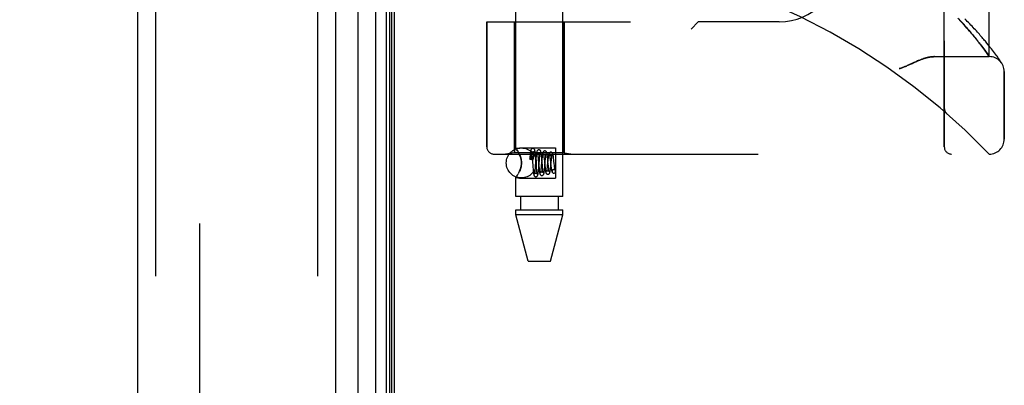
# Model space of a CAD drawing. Header units: inches. Extents: x 0 to 200, y 0 to 129.
# Tile 259 of 276: x 105.4 to 109.51, y 70.25 to 71.77. Entities that reach past the tile are written whole.
import ezdxf

# ---------------------------------------------------------------- set-up
doc = ezdxf.new("R2010")
doc.units = ezdxf.units.IN
doc.header["$LTSCALE"] = 11
doc.header["$MEASUREMENT"] = 0
doc.linetypes.add('HIDDEN', pattern=[0.2, 0.1, -0.1])
doc.layers.get('0').update_dxf_attribs({"linetype": 'CONTINUOUS'})
for name, color, linetype in [('DEFAULT_2', 8, 'HIDDEN'), ('DIMENSIONS', 7, 'CONTINUOUS'), ('LEFTHAND_DOOR_ASSEMBLY', 7, 'CONTINUOUS'), ('RIGHTHAND_DOOR_ASSEMBLY', 7, 'CONTINUOUS')]:
    doc.layers.add(name, color=color, linetype=linetype)
doc.styles.get("Standard").update_dxf_attribs({"font": 'arial.ttf'})
doc.dimstyles.new('DIMSTYLE_1', dxfattribs={"dimtxt": 0.882353, "dimasz": 1.176471, "dimexe": 0.09, "dimexo": 0.07, "dimgap": 0.0375, "dimtad": 0, "dimtih": 1, "dimtoh": 1, "dimzin": 4, "dimdsep": 46, "dimtxsty": 'Standard', "dimblk": '_FILLED', "dimblk1": '_FILLED', "dimblk2": '_FILLED', "dimcen": 0.09, "dimadec": 3, "dimazin": 1, "dimtfac": 1, "dimtdec": 3, "dimtofl": 0, "dimtmove": 0, "dimatfit": 3, "dimldrblk": '_FILLED', "dimfxl": 0, "dimtolj": 1, "dimtzin": 4, "dimarcsym": 0})

# ---------------------------------------------------------------- blocks, each defined once
blk = doc.blocks.new('_FILLED')
at = {"color": 0, "linetype": 'ByBlock'}
blk.add_solid([(0, 0), (-1, 0.2), (-1, -0.2)], dxfattribs=at)
blk = doc.blocks.new('*D12')
at = {"layer": 'DIMENSIONS', "color": 2, "linetype": 'Continuous'}
for p, q in [((106.2444, 94.1858), (101.7828, 94.1858)), ((102.8416, 94.1858), (102.8416, 65.0682)), ((102.8416, 34.1858), (102.8416, 63.3034)), ((106.2554, 34.1858), (101.7828, 34.1858))]:
    blk.add_line(p, q, dxfattribs=at)
at = {"layer": 'DIMENSIONS', "color": 2, "linetype": 'Continuous', "xscale": 1.1764705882, "yscale": 1.1764705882, "zscale": 1.1764705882}
for p, rotation in [((102.8416, 94.1858), 90), ((102.8416, 34.1858), 270)]:
    blk.add_blockref('_FILLED', p, dxfattribs=dict(at, rotation=rotation))
at = {"layer": 'DIMENSIONS', "color": 2, "linetype": 'Continuous', "insert": (102.8416, 64.627), "char_height": 0.88235, "width": 3.083315, "attachment_point": 2, "line_spacing_factor": 0.9}
blk.add_mtext('60.00', dxfattribs=at)

msp = doc.modelspace()

# ---------------------------------------------------------------- linework, layer by layer
at = {"color": 3, "linetype": 'Continuous'}
msp.add_line((106.9639, 34.2898), (106.9639, 94.0818), dxfattribs=at)
at = {"layer": 'DEFAULT_2', "color": 8, "linetype": 'HIDDEN'}
msp.add_line((106.1514, 92.9202), (106.1514, 35.4514), dxfattribs=at)
at = {"layer": 'LEFTHAND_DOOR_ASSEMBLY', "color": 8, "linetype": 'HIDDEN'}
for p, q in [((105.9689, 93.8008), (105.9689, 34.5708)), ((106.6439, 93.8008), (106.6439, 34.5708)), ((109.2554, 71.2396), (109.2554, 73.8821)), ((109.4429, 71.6158), (109.4429, 73.5058)), ((107.9179, 73.3608), (107.9179, 71.7608)), ((108.2304, 73.3608), (108.2304, 71.7608)), ((107.3492, 71.7608), (107.3492, 71.2396)), ((107.3492, 71.7608), (107.9479, 71.7608)), ((107.4649, 71.7608), (107.4649, 71.2148)), ((107.6709, 71.7608), (107.6709, 71.2148)), ((108.2304, 71.7608), (108.2004, 71.7308)), ((108.5679, 71.7608), (108.2304, 71.7608)), ((109.3188, 71.769), (109.3117, 71.7765)), ((109.3256, 71.7617), (109.3188, 71.769)), ((109.3321, 71.7547), (109.3256, 71.7617)), ((109.3383, 71.7479), (109.3321, 71.7547)), ((109.3442, 71.7412), (109.3383, 71.7479)), ((109.3499, 71.7348), (109.3442, 71.7412)), ((109.3554, 71.7286), (109.3499, 71.7348)), ((109.3606, 71.7226), (109.3554, 71.7286)), ((109.3656, 71.7167), (109.3606, 71.7226)), ((109.3704, 71.7111), (109.3656, 71.7167)), ((109.375, 71.7056), (109.3704, 71.7111)), ((109.3794, 71.7002), (109.375, 71.7056)), ((109.3836, 71.6951), (109.3794, 71.7002)), ((109.3877, 71.6901), (109.3836, 71.6951)), ((109.3971, 71.6782), (109.3935, 71.6828)), ((109.4006, 71.6737), (109.3971, 71.6782)), ((109.4329, 71.6721), (109.4266, 71.6797)), ((109.404, 71.6694), (109.4006, 71.6737)), ((109.4073, 71.6652), (109.404, 71.6694)), ((109.4119, 71.6591), (109.4073, 71.6652)), ((109.4162, 71.6534), (109.4119, 71.6591)), ((109.4202, 71.6479), (109.4162, 71.6534)), ((109.4239, 71.6428), (109.4202, 71.6479)), ((109.4274, 71.638), (109.4239, 71.6428)), ((109.4306, 71.6335), (109.4274, 71.638)), ((109.4388, 71.6648), (109.4329, 71.6721)), ((109.4519, 71.6483), (109.4469, 71.6546)), ((109.4565, 71.6422), (109.4519, 71.6483)), ((109.4608, 71.6366), (109.4565, 71.6422)), ((109.4648, 71.6312), (109.4608, 71.6366)), ((109.2149, 71.6158), (109.4429, 71.6158)), ((109.4335, 71.6294), (109.4306, 71.6335)), ((109.4368, 71.6247), (109.4335, 71.6294)), ((109.4394, 71.6209), (109.4368, 71.6247)), ((109.4685, 71.6262), (109.4648, 71.6312)), ((109.4719, 71.6216), (109.4685, 71.6262)), ((109.475, 71.6172), (109.4719, 71.6216)), ((109.4778, 71.6132), (109.475, 71.6172)), ((109.4804, 71.6095), (109.4778, 71.6132)), ((109.4828, 71.6061), (109.4804, 71.6095)), ((109.4849, 71.603), (109.4828, 71.6061)), ((109.4877, 71.599), (109.4849, 71.603)), ((109.49, 71.5955), (109.4877, 71.599)), ((109.4924, 71.5919), (109.49, 71.5955)), ((109.4944, 71.5889), (109.4924, 71.5919)), ((109.5054, 71.2721), (109.5054, 71.5533)), ((109.2554, 71.4009), (109.2554, 71.3963)), ((109.2655, 71.3784), (109.2657, 71.3782)), ((107.3792, 71.2096), (109.4429, 71.2096)), ((107.4649, 71.2148), (107.4274, 71.2096)), ((107.6709, 71.2148), (107.4649, 71.2148)), ((107.6709, 71.2148), (107.7084, 71.2096))]:
    msp.add_line(p, q, dxfattribs=at)
for points in [[(109.4266, 71.6797), (109.4233, 71.6836), (109.42, 71.6876), (109.4165, 71.6917), (109.4129, 71.6959), (109.4092, 71.7002), (109.4054, 71.7046), (109.4015, 71.709), (109.3975, 71.7135), (109.3933, 71.7181), (109.3891, 71.7228), (109.3848, 71.7275), (109.3803, 71.7324), (109.3758, 71.7373), (109.3711, 71.7423), (109.3663, 71.7473), (109.3614, 71.7525), (109.3564, 71.7577), (109.3513, 71.7629), (109.346, 71.7682), (109.3407, 71.7736)], [(109.3935, 71.6828), (109.3916, 71.6852), (109.3877, 71.6901)], [(109.4469, 71.6546), (109.4443, 71.6579), (109.4388, 71.6648)], [(109.2149, 71.6158), (109.2133, 71.6158), (109.2117, 71.6158), (109.2101, 71.6157), (109.2084, 71.6156), (109.2067, 71.6155), (109.205, 71.6153), (109.2032, 71.6152), (109.2014, 71.6149), (109.1995, 71.6147), (109.1976, 71.6144), (109.1957, 71.6141), (109.1938, 71.6138), (109.1918, 71.6134), (109.1897, 71.613), (109.1877, 71.6126), (109.1855, 71.6121), (109.1834, 71.6116), (109.1811, 71.611), (109.1789, 71.6104), (109.1765, 71.6097), (109.1742, 71.6091), (109.1717, 71.6083), (109.1692, 71.6075), (109.1667, 71.6067), (109.1641, 71.6058), (109.1614, 71.6048), (109.1586, 71.6038), (109.1557, 71.6027), (109.1528, 71.6016), (109.1498, 71.6004), (109.1467, 71.5991), (109.1434, 71.5978), (109.1401, 71.5963), (109.1366, 71.5948), (109.1329, 71.5932), (109.1291, 71.5915), (109.1251, 71.5896), (109.1081, 71.5817)], [(109.4429, 71.6158), (109.4429, 71.6158), (109.4394, 71.6209)], [(109.1081, 71.5817), (109.1042, 71.5799), (109.1006, 71.5783), (109.0972, 71.5767), (109.094, 71.5753), (109.091, 71.5741), (109.0882, 71.5729), (109.0856, 71.5718), (109.0831, 71.5709), (109.0807, 71.57), (109.0785, 71.5692), (109.0763, 71.5684), (109.0741, 71.5677), (109.072, 71.567), (109.07, 71.5664), (109.0679, 71.5658)], [(109.4954, 71.5873), (109.4954, 71.5873), (109.4944, 71.5889)], [(109.2554, 71.4006), (109.2554, 71.4002), (109.2554, 71.3996), (109.2555, 71.399), (109.2555, 71.3984), (109.2556, 71.3978), (109.2556, 71.3972), (109.2557, 71.3966), (109.2558, 71.3959), (109.2559, 71.3953), (109.2561, 71.3947), (109.2562, 71.3941), (109.2563, 71.3935), (109.2565, 71.3929), (109.2566, 71.3924), (109.2568, 71.3918), (109.257, 71.3912), (109.2572, 71.3906), (109.2574, 71.3901)], [(109.2574, 71.3901), (109.2577, 71.3895), (109.2579, 71.3889), (109.2582, 71.3883), (109.2584, 71.3878), (109.2587, 71.3872), (109.259, 71.3867), (109.2593, 71.3861), (109.2596, 71.3856), (109.2599, 71.3851), (109.2602, 71.3846), (109.2606, 71.384), (109.2609, 71.3835), (109.2613, 71.3831), (109.2616, 71.3826)], [(109.2657, 71.3782), (109.2655, 71.3784), (109.2653, 71.3786), (109.265, 71.3788), (109.2648, 71.3791), (109.2646, 71.3793), (109.2644, 71.3795), (109.2642, 71.3797), (109.2639, 71.3799), (109.2637, 71.3801), (109.2635, 71.3803), (109.2633, 71.3806), (109.2631, 71.3808), (109.2629, 71.381), (109.2627, 71.3812), (109.2626, 71.3814), (109.2624, 71.3817), (109.2622, 71.3819), (109.262, 71.3821), (109.2618, 71.3823), (109.2616, 71.3826)]]:
    msp.add_lwpolyline(points, dxfattribs=at)
for centre, radius, start, end in [((107.4429, 69.2857), 2.7751, 43.8884, 90), ((108.5679, 72.0108), 0.25, 270, 360), ((109.4429, 71.5533), 0.0625, 0, 90), ((109.4429, 71.2721), 0.0625, 270, 360), ((107.3792, 71.2396), 0.03, 180, 270), ((109.2854, 71.2396), 0.03, 180, 270)]:
    msp.add_arc(centre, radius, start, end, dxfattribs=at)
at = {"layer": 'RIGHTHAND_DOOR_ASSEMBLY', "color": 7, "linetype": 'Continuous'}
for p, q in [((106.8862, 34.5204), (106.8862, 93.8512)), ((106.9296, 93.8422), (106.9296, 34.5294)), ((106.9433, 93.8355), (106.9433, 34.5361)), ((106.952, 93.8331), (106.952, 34.5385)), ((106.811, 93.8228), (106.811, 34.5488))]:
    msp.add_line(p, q, dxfattribs=at)
at = {"layer": 'RIGHTHAND_DOOR_ASSEMBLY', "color": 3, "linetype": 'Continuous'}
for p, q in [((105.8939, 93.8008), (105.8939, 34.5708)), ((106.7189, 93.8008), (106.7189, 34.5708))]:
    msp.add_line(p, q, dxfattribs=at)
at = {"layer": 'RIGHTHAND_DOOR_ASSEMBLY', "color": 8, "linetype": 'HIDDEN'}
for p, q in [((105.9689, 93.8008), (105.9689, 34.5708)), ((106.6439, 93.8008), (106.6439, 34.5708)), ((107.4699, 71.2343), (107.4699, 73.8808)), ((107.6659, 71.0328), (107.6659, 73.8808)), ((109.2554, 73.8821), (109.2554, 71.2396)), ((109.4429, 73.5058), (109.4429, 71.6158)), ((107.9179, 73.3608), (107.9179, 71.7608)), ((108.2304, 73.3608), (108.2304, 71.7608)), ((107.3492, 71.2396), (107.3492, 71.7608)), ((107.3492, 71.7608), (107.9479, 71.7608)), ((107.4649, 71.2148), (107.4649, 71.7608)), ((107.6709, 71.2148), (107.6709, 71.7608)), ((108.2004, 71.7308), (108.2304, 71.7608)), ((108.5679, 71.7608), (108.2304, 71.7608)), ((109.3151, 71.7729), (109.3221, 71.7655)), ((109.3221, 71.7655), (109.3288, 71.7583)), ((109.3288, 71.7583), (109.3351, 71.7514)), ((109.3351, 71.7514), (109.3412, 71.7446)), ((109.3412, 71.7446), (109.347, 71.7381)), ((109.347, 71.7381), (109.3526, 71.7318)), ((109.3526, 71.7318), (109.3579, 71.7257)), ((109.3579, 71.7257), (109.3631, 71.7197)), ((109.3631, 71.7197), (109.368, 71.7139)), ((109.368, 71.7139), (109.3727, 71.7084)), ((109.3727, 71.7084), (109.3772, 71.7029)), ((109.3772, 71.7029), (109.3815, 71.6977)), ((109.3815, 71.6977), (109.3857, 71.6926)), ((109.3857, 71.6926), (109.3896, 71.6877)), ((109.3896, 71.6877), (109.3935, 71.6829)), ((109.3935, 71.6829), (109.3971, 71.6782)), ((109.3971, 71.6782), (109.4006, 71.6737)), ((109.4329, 71.6721), (109.4266, 71.6797)), ((109.4006, 71.6737), (109.404, 71.6694)), ((109.404, 71.6694), (109.4073, 71.6652)), ((109.4073, 71.6652), (109.4119, 71.6591)), ((109.4119, 71.6591), (109.4162, 71.6534)), ((109.4162, 71.6534), (109.4202, 71.6479)), ((109.4202, 71.6479), (109.4239, 71.6428)), ((109.4239, 71.6428), (109.4274, 71.638)), ((109.4274, 71.638), (109.4306, 71.6335)), ((109.4388, 71.6648), (109.4329, 71.6721)), ((109.4519, 71.6482), (109.4469, 71.6546)), ((109.4565, 71.6422), (109.4519, 71.6482)), ((109.4608, 71.6366), (109.4565, 71.6422)), ((109.4648, 71.6312), (109.4608, 71.6366)), ((109.2149, 71.6158), (109.4429, 71.6158)), ((109.4306, 71.6335), (109.4335, 71.6294)), ((109.4685, 71.6262), (109.4648, 71.6312)), ((109.4719, 71.6215), (109.4685, 71.6262)), ((109.475, 71.6172), (109.4719, 71.6215)), ((109.4778, 71.6132), (109.475, 71.6172)), ((109.4804, 71.6095), (109.4778, 71.6132)), ((109.4828, 71.6061), (109.4804, 71.6095)), ((109.4849, 71.603), (109.4828, 71.6061)), ((109.4877, 71.599), (109.4849, 71.603)), ((109.49, 71.5955), (109.4877, 71.599)), ((109.4924, 71.5919), (109.49, 71.5955)), ((109.4944, 71.5889), (109.4924, 71.5919)), ((109.4944, 71.5889), (109.4957, 71.5868)), ((109.4954, 71.5873), (109.4953, 71.5874)), ((109.4957, 71.5868), (109.4954, 71.5873)), ((109.5054, 71.5533), (109.5054, 71.2721)), ((109.2554, 71.4009), (109.2554, 71.3963)), ((109.2655, 71.3784), (109.2657, 71.3782)), ((107.4699, 71.2343), (107.4859, 71.2363)), ((107.4699, 71.2343), (107.4703, 71.2338)), ((107.4774, 71.2234), (107.4748, 71.2273)), ((107.4859, 71.2363), (107.6359, 71.2363)), ((107.6359, 71.2363), (107.6359, 71.1093)), ((107.3792, 71.2096), (109.4429, 71.2096)), ((107.4649, 71.2148), (107.4274, 71.2096)), ((107.6709, 71.2148), (107.4649, 71.2148)), ((107.4859, 71.2067), (107.4831, 71.2131)), ((107.5291, 71.1975), (107.5285, 71.1894)), ((107.5288, 71.1886), (107.5291, 71.1913)), ((107.5296, 71.2026), (107.5291, 71.1975)), ((107.5291, 71.1913), (107.5294, 71.1938)), ((107.5294, 71.1938), (107.5296, 71.1959)), ((107.5296, 71.1959), (107.5298, 71.1979)), ((107.5298, 71.1979), (107.5301, 71.1996)), ((107.5301, 71.1996), (107.5303, 71.2011)), ((107.5349, 71.2077), (107.535, 71.2072)), ((107.535, 71.2072), (107.535, 71.2066)), ((107.535, 71.2066), (107.535, 71.2059)), ((107.535, 71.2059), (107.5351, 71.2052)), ((107.5351, 71.2052), (107.5351, 71.2043)), ((107.5351, 71.2043), (107.5351, 71.2034)), ((107.5351, 71.2034), (107.5352, 71.2024)), ((107.5352, 71.2024), (107.5352, 71.2012)), ((107.5352, 71.2012), (107.5352, 71.1999)), ((107.5352, 71.1999), (107.5352, 71.1984)), ((107.5352, 71.1984), (107.5352, 71.1959)), ((107.5352, 71.1959), (107.5352, 71.193)), ((107.5352, 71.193), (107.5352, 71.1896)), ((107.5352, 71.1896), (107.5352, 71.187)), ((107.5359, 71.187), (107.5352, 71.187)), ((107.5368, 71.2075), (107.5372, 71.2036)), ((107.5372, 71.2036), (107.5376, 71.1993)), ((107.5376, 71.1993), (107.5382, 71.1922)), ((107.5382, 71.1922), (107.539, 71.1814)), ((107.5434, 71.1893), (107.5438, 71.1947)), ((107.5438, 71.1947), (107.5442, 71.199)), ((107.5442, 71.199), (107.5446, 71.2031)), ((107.5534, 71.1873), (107.5512, 71.1609)), ((107.5523, 71.2015), (107.5518, 71.2067)), ((107.5528, 71.196), (107.5523, 71.2015)), ((107.5535, 71.1873), (107.5528, 71.196)), ((107.5539, 71.193), (107.5534, 71.1873)), ((107.5551, 71.1668), (107.5535, 71.1873)), ((107.5619, 71.203), (107.5623, 71.1991)), ((107.5623, 71.1991), (107.5627, 71.1949)), ((107.5627, 71.1949), (107.5634, 71.1878)), ((107.5658, 71.156), (107.5681, 71.1843)), ((107.5681, 71.1843), (107.5688, 71.1917)), ((107.5688, 71.1917), (107.5692, 71.1963)), ((107.5783, 71.1845), (107.5761, 71.1607)), ((107.5774, 71.1977), (107.5769, 71.2028)), ((107.5779, 71.1922), (107.5774, 71.1977)), ((107.579, 71.1809), (107.5779, 71.1922)), ((107.5789, 71.1905), (107.5783, 71.1845)), ((107.5876, 71.1934), (107.5882, 71.1886)), ((107.5882, 71.1886), (107.5889, 71.1808)), ((107.5929, 71.1811), (107.5936, 71.1887)), ((107.6032, 71.1827), (107.6011, 71.1623)), ((107.6029, 71.1902), (107.6024, 71.1955)), ((107.6038, 71.1818), (107.6029, 71.1902)), ((107.6127, 71.1905), (107.6132, 71.1862)), ((107.6179, 71.1798), (107.6184, 71.185)), ((107.6282, 71.1859), (107.6276, 71.1914)), ((107.6289, 71.18), (107.6282, 71.1859)), ((107.6709, 71.2148), (107.7084, 71.2096)), ((107.5402, 71.1665), (107.5412, 71.1544)), ((107.5412, 71.1544), (107.5417, 71.1486)), ((107.5417, 71.1486), (107.5422, 71.1432)), ((107.5506, 71.153), (107.5501, 71.1481)), ((107.5512, 71.1609), (107.5506, 71.153)), ((107.556, 71.1562), (107.5551, 71.1668)), ((107.5566, 71.149), (107.556, 71.1562)), ((107.557, 71.1447), (107.5566, 71.149)), ((107.5574, 71.1408), (107.557, 71.1447)), ((107.5651, 71.1687), (107.5661, 71.1572)), ((107.5653, 71.1504), (107.5658, 71.156)), ((107.5661, 71.1572), (107.5666, 71.1517)), ((107.5666, 71.1517), (107.5671, 71.1465)), ((107.5756, 71.1555), (107.5751, 71.1506)), ((107.5761, 71.1607), (107.5756, 71.1555)), ((107.5813, 71.1546), (107.5806, 71.1619)), ((107.5817, 71.1503), (107.5813, 71.1546)), ((107.5821, 71.1463), (107.5817, 71.1503)), ((107.5889, 71.1808), (107.5909, 71.1604)), ((107.5903, 71.153), (107.5909, 71.1586)), ((107.5909, 71.1586), (107.5929, 71.1811)), ((107.5909, 71.1604), (107.5916, 71.1545)), ((107.6011, 71.1623), (107.6006, 71.1571)), ((107.6051, 71.1678), (107.6038, 71.1818)), ((107.6059, 71.1601), (107.6051, 71.1678)), ((107.6064, 71.1556), (107.6059, 71.1601)), ((107.6069, 71.1514), (107.6064, 71.1556)), ((107.6158, 71.1596), (107.6179, 71.1798)), ((107.6158, 71.1631), (107.6164, 71.1578)), ((107.627, 71.1452), (107.6283, 71.1453)), ((107.6284, 71.1453), (107.6271, 71.1451)), ((107.6298, 71.1711), (107.6289, 71.18)), ((107.6308, 71.1627), (107.6298, 71.1711)), ((107.6314, 71.1577), (107.6308, 71.1627)), ((107.4699, 71.0328), (107.4699, 71.1114)), ((107.4699, 71.1114), (107.4859, 71.1093)), ((107.4831, 71.1325), (107.4802, 71.127)), ((107.4831, 71.1325), (107.4859, 71.1389)), ((107.4859, 71.1093), (107.6359, 71.1093)), ((107.6284, 71.1303), (107.6298, 71.1305)), ((107.6284, 71.1303), (107.6298, 71.1304)), ((107.6659, 71.0328), (107.4699, 71.0328)), ((107.4894, 71.0328), (107.4894, 70.9778)), ((107.6464, 71.0328), (107.6464, 70.9778)), ((107.4699, 70.9569), (107.4699, 70.9778)), ((107.4699, 70.9778), (107.6659, 70.9778)), ((107.6659, 70.9569), (107.6659, 70.9778)), ((107.5214, 70.7628), (107.4699, 70.9569)), ((107.6659, 70.9569), (107.4699, 70.9569)), ((107.6144, 70.7628), (107.6659, 70.9569)), ((107.5214, 70.7628), (107.6144, 70.7628))]:
    msp.add_line(p, q, dxfattribs=at)
for points in [[(109.4266, 71.6797), (109.4234, 71.6836), (109.42, 71.6876), (109.4165, 71.6917), (109.4129, 71.6959), (109.4092, 71.7002), (109.4054, 71.7045), (109.4015, 71.709), (109.3975, 71.7135), (109.3934, 71.7181), (109.3891, 71.7228), (109.3848, 71.7275), (109.3803, 71.7324), (109.3758, 71.7373), (109.3711, 71.7423), (109.3663, 71.7473), (109.3614, 71.7524), (109.3564, 71.7576), (109.3513, 71.7629), (109.346, 71.7682), (109.3407, 71.7736)], [(109.4469, 71.6546), (109.4443, 71.6579), (109.4388, 71.6648)], [(109.121, 71.5877), (109.1291, 71.5915), (109.1329, 71.5932), (109.1366, 71.5948), (109.1401, 71.5963), (109.1434, 71.5978), (109.1467, 71.5991), (109.1498, 71.6004), (109.1528, 71.6016), (109.1557, 71.6027), (109.1586, 71.6038), (109.1614, 71.6048), (109.1641, 71.6058), (109.1667, 71.6067), (109.1692, 71.6075), (109.1717, 71.6083), (109.1742, 71.6091), (109.1765, 71.6097), (109.1789, 71.6104), (109.1811, 71.611), (109.1833, 71.6116), (109.1855, 71.6121), (109.1876, 71.6126), (109.1897, 71.613), (109.1918, 71.6134), (109.1938, 71.6138), (109.1957, 71.6141), (109.1976, 71.6144), (109.1995, 71.6147), (109.2014, 71.6149), (109.2032, 71.6152), (109.205, 71.6153), (109.2067, 71.6155), (109.2084, 71.6156), (109.2101, 71.6157), (109.2117, 71.6158), (109.2133, 71.6158), (109.2149, 71.6158)], [(109.4335, 71.6294), (109.4369, 71.6246), (109.4376, 71.6236), (109.4429, 71.6158)], [(109.0679, 71.5658), (109.07, 71.5664), (109.072, 71.567), (109.0741, 71.5677), (109.0763, 71.5684), (109.0785, 71.5692), (109.0807, 71.57), (109.0831, 71.5709), (109.0856, 71.5718), (109.0882, 71.5729), (109.091, 71.5741), (109.094, 71.5753), (109.0972, 71.5767), (109.1006, 71.5783), (109.1042, 71.5799), (109.121, 71.5877)], [(109.2575, 71.3899), (109.2573, 71.3905), (109.2571, 71.3911), (109.2569, 71.3917), (109.2567, 71.3923), (109.2565, 71.3929), (109.2563, 71.3935), (109.2562, 71.3941), (109.2561, 71.3947), (109.2559, 71.3953), (109.2558, 71.3959), (109.2557, 71.3965), (109.2557, 71.3971), (109.2556, 71.3977), (109.2555, 71.3984), (109.2555, 71.399), (109.2554, 71.3996), (109.2554, 71.4002), (109.2554, 71.4006)], [(109.2616, 71.3826), (109.2613, 71.3831), (109.2609, 71.3836), (109.2606, 71.384), (109.2602, 71.3845), (109.2599, 71.385), (109.2596, 71.3856), (109.2593, 71.3861), (109.259, 71.3866), (109.2587, 71.3872), (109.2585, 71.3877), (109.2582, 71.3883), (109.2579, 71.3888), (109.2577, 71.3894), (109.2575, 71.3899)], [(109.2616, 71.3826), (109.2618, 71.3824), (109.262, 71.3821), (109.2622, 71.3819), (109.2624, 71.3817), (109.2625, 71.3814), (109.2627, 71.3812), (109.2629, 71.381), (109.2631, 71.3808), (109.2633, 71.3806), (109.2635, 71.3803), (109.2637, 71.3801), (109.2639, 71.3799), (109.2641, 71.3797), (109.2644, 71.3795), (109.2646, 71.3793), (109.2648, 71.3791), (109.265, 71.3788), (109.2653, 71.3786), (109.2655, 71.3784), (109.2657, 71.3782)], [(107.4727, 71.2304), (107.4712, 71.2325), (107.4703, 71.2338)], [(107.4712, 71.2325), (107.4727, 71.2304), (107.4748, 71.2273), (107.4774, 71.2234), (107.4802, 71.2186), (107.4831, 71.2131), (107.4859, 71.2067)], [(107.5409, 71.2328), (107.54, 71.2328), (107.5382, 71.2323), (107.5365, 71.2314), (107.5352, 71.2303), (107.5343, 71.2292), (107.5337, 71.2282), (107.5332, 71.2273), (107.5329, 71.2264), (107.5326, 71.2255), (107.5324, 71.2245), (107.5322, 71.2235), (107.5319, 71.2224), (107.5317, 71.2212), (107.5315, 71.2199), (107.5313, 71.2185), (107.5311, 71.2169), (107.5309, 71.2152), (107.5307, 71.2134), (107.5304, 71.2115), (107.5302, 71.2095), (107.53, 71.2073), (107.5296, 71.2026)], [(107.5518, 71.2067), (107.5516, 71.2092), (107.5513, 71.2115), (107.5511, 71.2136), (107.5509, 71.2156), (107.5506, 71.2174), (107.5504, 71.219), (107.5502, 71.2205), (107.5499, 71.2219), (107.5497, 71.2231), (107.5494, 71.2242), (107.5492, 71.2252), (107.5489, 71.2262), (107.5486, 71.2272), (107.5481, 71.2281), (107.5475, 71.2292), (107.5466, 71.2303), (107.5453, 71.2314), (107.5436, 71.2323), (107.5417, 71.2328), (107.5409, 71.2328)], [(107.5659, 71.2278), (107.5649, 71.2277), (107.563, 71.2272), (107.5613, 71.2263), (107.5599, 71.2251), (107.559, 71.2239), (107.5584, 71.2228), (107.558, 71.2218), (107.5577, 71.2208), (107.5574, 71.2198), (107.5571, 71.2187), (107.5569, 71.2175), (107.5566, 71.2162), (107.5564, 71.2148), (107.5561, 71.2132), (107.5559, 71.2115), (107.5556, 71.2096), (107.5554, 71.2076), (107.5552, 71.2055), (107.5549, 71.2032), (107.5547, 71.2008), (107.5544, 71.1983), (107.5539, 71.193)], [(107.5769, 71.2028), (107.5766, 71.2053), (107.5764, 71.2076), (107.5761, 71.2097), (107.5758, 71.2117), (107.5756, 71.2135), (107.5753, 71.2151), (107.5751, 71.2166), (107.5748, 71.2179), (107.5745, 71.2191), (107.5743, 71.2202), (107.5739, 71.2212), (107.5736, 71.2222), (107.5731, 71.2232), (107.5724, 71.2243), (107.5715, 71.2254), (107.5701, 71.2265), (107.5684, 71.2273), (107.5666, 71.2278), (107.5659, 71.2278)], [(107.4859, 71.1389), (107.4884, 71.1455), (107.4905, 71.1522), (107.492, 71.1591), (107.493, 71.166), (107.4933, 71.1729), (107.493, 71.1798), (107.492, 71.1867), (107.4905, 71.1935), (107.4884, 71.2002), (107.4859, 71.2067)], [(107.4859, 71.2067), (107.4876, 71.2025), (107.4891, 71.1981), (107.4905, 71.1935), (107.4916, 71.1887), (107.4925, 71.1836), (107.4931, 71.1782), (107.4933, 71.1728), (107.4931, 71.1674), (107.4925, 71.1621), (107.4916, 71.157), (107.4905, 71.1522), (107.4891, 71.1476), (107.4876, 71.1431), (107.4859, 71.1389)], [(107.5285, 71.1894), (107.5285, 71.1897), (107.529, 71.1902), (107.5299, 71.1907), (107.5311, 71.1911), (107.5325, 71.1914), (107.5341, 71.1916), (107.5359, 71.1917)], [(107.5288, 71.1886), (107.5285, 71.1892), (107.5285, 71.1894)], [(107.5288, 71.1886), (107.5305, 71.1882), (107.5321, 71.1879), (107.5337, 71.1874), (107.5352, 71.187)], [(107.5303, 71.2011), (107.5305, 71.2025), (107.5306, 71.2031), (107.5307, 71.2037), (107.5307, 71.2043), (107.5308, 71.2048), (107.5309, 71.2053), (107.531, 71.2058), (107.5311, 71.2062), (107.5312, 71.2066), (107.5312, 71.207), (107.5313, 71.2074), (107.5314, 71.2077), (107.5314, 71.208), (107.5315, 71.2084), (107.5316, 71.2086), (107.5316, 71.2089), (107.5317, 71.2092), (107.5318, 71.2094), (107.5318, 71.2097), (107.5319, 71.2099), (107.532, 71.2101), (107.532, 71.2103), (107.5321, 71.2105), (107.5322, 71.2107), (107.5322, 71.2109), (107.5323, 71.2111), (107.5324, 71.2113), (107.5324, 71.2115), (107.5325, 71.2116), (107.5326, 71.2118), (107.5326, 71.2119), (107.5327, 71.2121), (107.5328, 71.2122), (107.5328, 71.2123), (107.5329, 71.2124), (107.533, 71.2125), (107.5331, 71.2126), (107.5331, 71.2127), (107.5332, 71.2128), (107.5333, 71.2128), (107.5334, 71.2128), (107.5335, 71.2129), (107.5336, 71.2128), (107.5338, 71.2127), (107.5339, 71.2126), (107.534, 71.2124), (107.5341, 71.2122), (107.5342, 71.2121), (107.5343, 71.2119), (107.5343, 71.2117), (107.5344, 71.2116), (107.5344, 71.2114), (107.5344, 71.2113), (107.5345, 71.2112), (107.5345, 71.211), (107.5345, 71.2109), (107.5345, 71.2108), (107.5346, 71.2106), (107.5346, 71.2105), (107.5346, 71.2104), (107.5346, 71.2103), (107.5346, 71.2101), (107.5347, 71.21), (107.5347, 71.2099), (107.5347, 71.2097), (107.5347, 71.2096), (107.5347, 71.2094), (107.5348, 71.2093), (107.5348, 71.2091), (107.5348, 71.2089), (107.5348, 71.2087), (107.5348, 71.2085), (107.5349, 71.2083), (107.5349, 71.2081), (107.5349, 71.2079), (107.5349, 71.2077)], [(107.5347, 71.2215), (107.5347, 71.2215), (107.5348, 71.2214), (107.5348, 71.2211), (107.5349, 71.2207), (107.5351, 71.2201), (107.5352, 71.2194), (107.5354, 71.2185), (107.5355, 71.2175), (107.5357, 71.2165), (107.5359, 71.2152), (107.536, 71.2139), (107.5362, 71.2125), (107.5364, 71.2109), (107.5366, 71.2093), (107.5368, 71.2075)], [(107.5409, 71.2178), (107.5397, 71.2179), (107.5382, 71.2183), (107.5369, 71.219), (107.536, 71.2198), (107.5353, 71.2205), (107.5349, 71.2211), (107.5348, 71.2214), (107.5347, 71.2215)], [(107.5359, 71.1917), (107.5379, 71.1916), (107.5397, 71.1913), (107.5412, 71.191), (107.5424, 71.1905), (107.5431, 71.1899), (107.5434, 71.1893), (107.5434, 71.1893)], [(107.5434, 71.1893), (107.5431, 71.1887), (107.5424, 71.1882), (107.5412, 71.1877), (107.5397, 71.1873), (107.5379, 71.1871), (107.5359, 71.187)], [(107.547, 71.2214), (107.547, 71.2215), (107.547, 71.2215), (107.547, 71.2214), (107.5468, 71.2211), (107.5464, 71.2204), (107.5456, 71.2197), (107.5445, 71.2189), (107.5431, 71.2182), (107.5416, 71.2178), (107.5409, 71.2178)], [(107.5446, 71.2031), (107.5449, 71.2069), (107.5451, 71.2086), (107.5453, 71.2103), (107.5455, 71.2118), (107.5456, 71.2133), (107.5458, 71.2146), (107.546, 71.2159), (107.5461, 71.217), (107.5463, 71.218), (107.5465, 71.2189), (107.5466, 71.2197), (107.5467, 71.2203), (107.5468, 71.2209), (107.5469, 71.2212), (107.547, 71.2214)], [(107.5598, 71.2164), (107.5598, 71.2164), (107.5599, 71.2163), (107.5599, 71.2159), (107.5601, 71.2154), (107.5602, 71.2148), (107.5604, 71.214), (107.5606, 71.213), (107.5607, 71.212), (107.5609, 71.2108), (107.5611, 71.2094), (107.5613, 71.208), (107.5615, 71.2064), (107.5617, 71.2048), (107.5619, 71.203)], [(107.5659, 71.2128), (107.5648, 71.2129), (107.5633, 71.2133), (107.5621, 71.2139), (107.5611, 71.2147), (107.5604, 71.2154), (107.56, 71.216), (107.5598, 71.2163), (107.5598, 71.2164)], [(107.5634, 71.1878), (107.5646, 71.1744), (107.5651, 71.1687)], [(107.5718, 71.216), (107.5719, 71.2162), (107.5719, 71.2164), (107.5719, 71.2164), (107.5718, 71.2161), (107.5714, 71.2155), (107.5707, 71.2147), (107.5695, 71.2139), (107.5681, 71.2132), (107.5665, 71.2128), (107.5659, 71.2128)], [(107.5692, 71.1963), (107.5696, 71.2005), (107.5698, 71.2024), (107.57, 71.2042), (107.5702, 71.206), (107.5704, 71.2076), (107.5706, 71.2091), (107.5708, 71.2104), (107.571, 71.2117), (107.5712, 71.2128), (107.5713, 71.2138), (107.5715, 71.2147), (107.5716, 71.2154), (107.5718, 71.2159), (107.5718, 71.216)], [(107.5909, 71.2228), (107.5899, 71.2227), (107.588, 71.2222), (107.5862, 71.2213), (107.5849, 71.2201), (107.584, 71.2189), (107.5834, 71.2177), (107.5829, 71.2166), (107.5825, 71.2155), (107.5822, 71.2143), (107.5819, 71.213), (107.5816, 71.2115), (107.5813, 71.2099), (107.581, 71.2081), (107.5807, 71.2061), (107.5804, 71.2039), (107.5801, 71.2015), (107.5798, 71.199), (107.5795, 71.1963), (107.5789, 71.1905)], [(107.5849, 71.2112), (107.5849, 71.2112), (107.585, 71.2111), (107.5851, 71.2107), (107.5852, 71.2101), (107.5854, 71.2094), (107.5856, 71.2085), (107.5858, 71.2074), (107.586, 71.2061), (107.5862, 71.2048), (107.5864, 71.2032), (107.5867, 71.2015), (107.5869, 71.1997), (107.5871, 71.1977), (107.5874, 71.1956), (107.5876, 71.1934)], [(107.5908, 71.2078), (107.5898, 71.2079), (107.5884, 71.2083), (107.5871, 71.2089), (107.5862, 71.2096), (107.5855, 71.2103), (107.5851, 71.2109), (107.5849, 71.2112), (107.5849, 71.2112)], [(107.5967, 71.2108), (107.5967, 71.2111), (107.5968, 71.2113), (107.5968, 71.2113), (107.5966, 71.211), (107.5962, 71.2104), (107.5955, 71.2096), (107.5944, 71.2088), (107.593, 71.2082), (107.5914, 71.2078), (107.5908, 71.2078)], [(107.6024, 71.1955), (107.6021, 71.198), (107.6018, 71.2004), (107.6015, 71.2027), (107.6012, 71.2049), (107.6009, 71.2069), (107.6007, 71.2087), (107.6004, 71.2104), (107.6001, 71.2119), (107.5998, 71.2133), (107.5995, 71.2145), (107.5992, 71.2157), (107.5988, 71.2168), (107.5983, 71.2179), (107.5976, 71.2191), (107.5967, 71.2202), (107.5953, 71.2214), (107.5936, 71.2223), (107.5917, 71.2228), (107.5909, 71.2228)], [(107.5936, 71.1887), (107.5941, 71.1933), (107.5944, 71.1955), (107.5946, 71.1975), (107.5948, 71.1994), (107.595, 71.2012), (107.5953, 71.2029), (107.5955, 71.2044), (107.5957, 71.2059), (107.5959, 71.2071), (107.5961, 71.2082), (107.5963, 71.2092), (107.5965, 71.21), (107.5966, 71.2106), (107.5967, 71.2108)], [(107.6159, 71.2178), (107.6149, 71.2177), (107.6129, 71.2172), (107.6112, 71.2163), (107.6098, 71.215), (107.6089, 71.2138), (107.6083, 71.2127), (107.6078, 71.2115), (107.6074, 71.2104), (107.607, 71.2091), (107.6067, 71.2078), (107.6064, 71.2063), (107.6061, 71.2046), (107.6058, 71.2027), (107.6054, 71.2007), (107.6051, 71.1985), (107.6048, 71.1962), (107.6045, 71.1937), (107.6042, 71.1911), (107.6039, 71.1884), (107.6032, 71.1827)], [(107.61, 71.2061), (107.6101, 71.2059), (107.6102, 71.2055), (107.6104, 71.2049), (107.6106, 71.2042), (107.6108, 71.2032), (107.611, 71.2021), (107.6112, 71.2009), (107.6114, 71.1995), (107.6117, 71.1979), (107.6119, 71.1963), (107.6122, 71.1945), (107.6124, 71.1926), (107.6127, 71.1905)], [(107.6158, 71.2028), (107.6152, 71.2028), (107.6137, 71.2032), (107.6124, 71.2038), (107.6113, 71.2045), (107.6106, 71.2052), (107.6102, 71.2057), (107.6101, 71.206), (107.61, 71.2061)], [(107.6132, 71.1862), (107.614, 71.1789), (107.6143, 71.1764)], [(107.6215, 71.2054), (107.6215, 71.2058), (107.6217, 71.2061), (107.6217, 71.2061), (107.6215, 71.2059), (107.6211, 71.2053), (107.6204, 71.2046), (107.6193, 71.2038), (107.6179, 71.2031), (107.6164, 71.2028), (107.6158, 71.2028)], [(107.6276, 71.1914), (107.6272, 71.1939), (107.6269, 71.1963), (107.6266, 71.1986), (107.6263, 71.2007), (107.626, 71.2027), (107.6257, 71.2044), (107.6254, 71.206), (107.6251, 71.2075), (107.6248, 71.2088), (107.6244, 71.21), (107.6241, 71.2111), (107.6237, 71.2121), (107.6232, 71.2132), (107.6225, 71.2143), (107.6215, 71.2154), (107.6202, 71.2165), (107.6185, 71.2173), (107.6166, 71.2178), (107.6159, 71.2178)], [(107.6184, 71.185), (107.619, 71.1898), (107.6193, 71.192), (107.6195, 71.1941), (107.6198, 71.196), (107.62, 71.1978), (107.6203, 71.1995), (107.6205, 71.201), (107.6208, 71.2023), (107.621, 71.2035), (107.6212, 71.2044), (107.6214, 71.2052), (107.6215, 71.2054)], [(107.539, 71.1814), (107.5397, 71.1726), (107.5402, 71.1665)], [(107.5422, 71.1432), (107.5424, 71.1406), (107.5427, 71.1382), (107.5429, 71.1359), (107.5432, 71.1338), (107.5434, 71.1318), (107.5437, 71.1301), (107.5439, 71.1284), (107.5442, 71.1269), (107.5444, 71.1256), (107.5447, 71.1244), (107.5449, 71.1233), (107.5452, 71.1223), (107.5455, 71.1213), (107.5459, 71.1203), (107.5465, 71.1192), (107.5474, 71.1181), (107.5487, 71.1169), (107.5505, 71.1159), (107.5524, 71.1154), (107.5534, 71.1153)], [(107.5501, 71.1481), (107.5497, 71.1438), (107.5495, 71.1417), (107.5493, 71.1398), (107.5491, 71.138), (107.5489, 71.1363), (107.5487, 71.1348), (107.5485, 71.1333), (107.5483, 71.132), (107.5481, 71.1308), (107.548, 71.1298), (107.5478, 71.1289), (107.5476, 71.1281), (107.5475, 71.1275), (107.5474, 71.127), (107.5473, 71.1269)], [(107.5534, 71.1153), (107.5541, 71.1153), (107.5559, 71.1158), (107.5576, 71.1166), (107.559, 71.1177), (107.5599, 71.1188), (107.5606, 71.1198), (107.561, 71.1208), (107.5614, 71.1218), (107.5617, 71.1228), (107.562, 71.1239), (107.5622, 71.1251), (107.5625, 71.1264), (107.5627, 71.1278), (107.563, 71.1294), (107.5632, 71.1312), (107.5635, 71.1331), (107.5637, 71.1352), (107.564, 71.1374), (107.5643, 71.1398), (107.5645, 71.1423), (107.5648, 71.1449), (107.5653, 71.1504)], [(107.5671, 71.1465), (107.5674, 71.1441), (107.5677, 71.1418), (107.5679, 71.1396), (107.5682, 71.1376), (107.5684, 71.1357), (107.5687, 71.134), (107.569, 71.1324), (107.5692, 71.131), (107.5695, 71.1297), (107.5698, 71.1285), (107.5701, 71.1274), (107.5705, 71.1264), (107.5709, 71.1253), (107.5715, 71.1242), (107.5724, 71.123), (107.5738, 71.1218), (107.5755, 71.1209), (107.5774, 71.1204), (107.5784, 71.1203)], [(107.5751, 71.1506), (107.5746, 71.1462), (107.5744, 71.1442), (107.5742, 71.1424), (107.574, 71.1406), (107.5737, 71.139), (107.5735, 71.1376), (107.5733, 71.1363), (107.5731, 71.1351), (107.5729, 71.1341), (107.5728, 71.1333), (107.5726, 71.1326), (107.5726, 71.1324)], [(107.5784, 71.1203), (107.5791, 71.1203), (107.5809, 71.1207), (107.5826, 71.1216), (107.584, 71.1226), (107.5849, 71.1238), (107.5856, 71.1249), (107.5861, 71.126), (107.5865, 71.127), (107.5868, 71.1282), (107.5872, 71.1294), (107.5875, 71.1308), (107.5877, 71.1323), (107.588, 71.134), (107.5883, 71.1359), (107.5886, 71.1379), (107.5889, 71.1401), (107.5892, 71.1425), (107.5895, 71.145), (107.5898, 71.1476), (107.5903, 71.153)], [(107.5806, 71.1619), (107.5794, 71.1753), (107.579, 71.1809)], [(107.5844, 71.1318), (107.5844, 71.1318), (107.5843, 71.1321), (107.5842, 71.1325), (107.584, 71.1331), (107.5839, 71.1338), (107.5837, 71.1347), (107.5835, 71.1357), (107.5833, 71.1368), (107.5831, 71.1381), (107.5829, 71.1395), (107.5827, 71.141), (107.5825, 71.1427), (107.5823, 71.1444), (107.5821, 71.1463)], [(107.5916, 71.1545), (107.5919, 71.1516), (107.5922, 71.1489), (107.5925, 71.1462), (107.5929, 71.1437), (107.5932, 71.1414), (107.5935, 71.1393), (107.5938, 71.1374), (107.5942, 71.1357), (107.5945, 71.1342), (107.5949, 71.1328), (107.5953, 71.1316), (107.5958, 71.1304), (107.5965, 71.1292), (107.5974, 71.128), (107.5987, 71.1268), (107.6004, 71.1259), (107.6024, 71.1254), (107.6034, 71.1253)], [(107.6006, 71.1571), (107.6, 71.1524), (107.5998, 71.1502), (107.5995, 71.1482), (107.5992, 71.1463), (107.599, 71.1446), (107.5988, 71.143), (107.5985, 71.1416), (107.5983, 71.1404), (107.5981, 71.1393), (107.5979, 71.1384), (107.5977, 71.1377), (107.5976, 71.1375)], [(107.6034, 71.1253), (107.6042, 71.1253), (107.606, 71.1258), (107.6077, 71.1266), (107.6091, 71.1278), (107.6101, 71.1289), (107.6108, 71.1301), (107.6112, 71.1312), (107.6116, 71.1323), (107.612, 71.1334), (107.6123, 71.1347), (107.6126, 71.1361), (107.6129, 71.1377), (107.6133, 71.1395), (107.6136, 71.1415), (107.6139, 71.1436), (107.6142, 71.1459), (107.6145, 71.1484), (107.6148, 71.1511), (107.6152, 71.1539), (107.6158, 71.1596)], [(107.6092, 71.1371), (107.6092, 71.137), (107.6093, 71.1369), (107.6092, 71.137), (107.6091, 71.1373), (107.609, 71.1379), (107.6088, 71.1386), (107.6086, 71.1394), (107.6084, 71.1404), (107.6082, 71.1416), (107.608, 71.1429), (107.6078, 71.1444), (107.6076, 71.1459), (107.6073, 71.1476), (107.6071, 71.1495), (107.6069, 71.1514)], [(107.6143, 71.1764), (107.6149, 71.1711), (107.6158, 71.1631)], [(107.6164, 71.1578), (107.6167, 71.1553), (107.617, 71.1529), (107.6174, 71.1505), (107.6177, 71.1483), (107.618, 71.1462), (107.6183, 71.1442), (107.6187, 71.1424), (107.619, 71.1408), (107.6194, 71.1393), (107.6198, 71.1379), (107.6202, 71.1367), (107.6207, 71.1355), (107.6214, 71.1342), (107.6224, 71.133), (107.6238, 71.1318), (107.6255, 71.1308), (107.6275, 71.1304), (107.6284, 71.1303)], [(107.6271, 71.1451), (107.6264, 71.145), (107.6247, 71.1443), (107.6231, 71.1431), (107.6219, 71.1416), (107.6212, 71.1397), (107.621, 71.1378), (107.6212, 71.1359), (107.6219, 71.1341), (107.6231, 71.1325), (107.6247, 71.1313), (107.6264, 71.1306), (107.6284, 71.1303)], [(107.6283, 71.1453), (107.6292, 71.1452), (107.6309, 71.1448), (107.6322, 71.144), (107.6332, 71.1432), (107.6338, 71.1426), (107.634, 71.1422)], [(107.6298, 71.1305), (107.6304, 71.1306), (107.6322, 71.1313), (107.6337, 71.1325), (107.6349, 71.1341), (107.6356, 71.1359), (107.6359, 71.1378), (107.6356, 71.1397), (107.6349, 71.1416), (107.6337, 71.1431), (107.6322, 71.1443), (107.6304, 71.145), (107.6284, 71.1453)], [(107.634, 71.1422), (107.634, 71.1422), (107.6341, 71.142), (107.634, 71.1422), (107.6339, 71.1426), (107.6337, 71.1432), (107.6335, 71.1441), (107.6333, 71.1452), (107.633, 71.1464), (107.6328, 71.1478), (107.6325, 71.1495), (107.6323, 71.1513), (107.632, 71.1532), (107.6317, 71.1554), (107.6314, 71.1577)], [(107.4699, 71.1114), (107.4703, 71.1118), (107.4712, 71.1131), (107.4727, 71.1152), (107.4748, 71.1183), (107.4774, 71.1222), (107.4802, 71.127)], [(107.5473, 71.1269), (107.5473, 71.1268), (107.5473, 71.1267), (107.5473, 71.1268), (107.5475, 71.1271), (107.5479, 71.1277), (107.5485, 71.1284), (107.5495, 71.1291), (107.5508, 71.1298), (107.5523, 71.1302), (107.5534, 71.1303)], [(107.5534, 71.1303), (107.5544, 71.1302), (107.5562, 71.1297), (107.5576, 71.1289), (107.5586, 71.1279), (107.5592, 71.1272), (107.5594, 71.1268), (107.5595, 71.1266), (107.5595, 71.1267)], [(107.5595, 71.1267), (107.5595, 71.1267), (107.5594, 71.1269), (107.5593, 71.1274), (107.5592, 71.1279), (107.559, 71.1286), (107.5588, 71.1295), (107.5587, 71.1305), (107.5585, 71.1316), (107.5583, 71.1328), (107.5581, 71.1342), (107.558, 71.1357), (107.5578, 71.1373), (107.5576, 71.139), (107.5574, 71.1408)], [(107.5726, 71.1324), (107.5725, 71.1322), (107.5724, 71.1319), (107.5724, 71.1318), (107.5724, 71.1319), (107.5727, 71.1324), (107.5732, 71.133), (107.5742, 71.1339), (107.5755, 71.1347), (107.5771, 71.1352), (107.5783, 71.1353)], [(107.5784, 71.1353), (107.5793, 71.1352), (107.5811, 71.1347), (107.5825, 71.1339), (107.5835, 71.133), (107.584, 71.1324), (107.5843, 71.1319), (107.5844, 71.1317), (107.5844, 71.1318)], [(107.5976, 71.1375), (107.5976, 71.1372), (107.5975, 71.137), (107.5975, 71.1369), (107.5976, 71.1372), (107.5979, 71.1377), (107.5986, 71.1384), (107.5995, 71.1391), (107.6008, 71.1398), (107.6022, 71.1402), (107.6033, 71.1403)], [(107.6033, 71.1403), (107.6043, 71.1402), (107.606, 71.1397), (107.6075, 71.1389), (107.6084, 71.138), (107.609, 71.1374), (107.6092, 71.1371)]]:
    msp.add_lwpolyline(points, dxfattribs=at)
msp.add_circle((107.4929, 71.1728), 0.0625, dxfattribs=at)
for centre, radius, start, end in [((107.4429, 69.2857), 2.7751, 43.8884, 90), ((108.5679, 72.0108), 0.25, 270, 360), ((109.4429, 71.5533), 0.0625, 0, 90), ((109.4429, 71.2721), 0.0625, 270, 360), ((107.3792, 71.2396), 0.03, 180, 270), ((109.2854, 71.2396), 0.03, 180, 270)]:
    msp.add_arc(centre, radius, start, end, dxfattribs=at)

# ---------------------------------------------------------------- dimensions: what is measured, and where the dimension line sits
at = {"layer": 'DIMENSIONS', "color": 2, "linetype": 'Continuous'}
dim = msp.add_linear_dim(base=(102.8416, 94.1858), p1=(106.3254, 34.1858), p2=(106.3144, 94.1858), angle=90, dimstyle='DIMSTYLE_1', dxfattribs=at)
dim.commit()
dim.dimension.update_dxf_attribs({"geometry": '*D12', "text_midpoint": (102.8348, 64.1809), "dimtype": 160})

doc.saveas('drawing.dxf')
